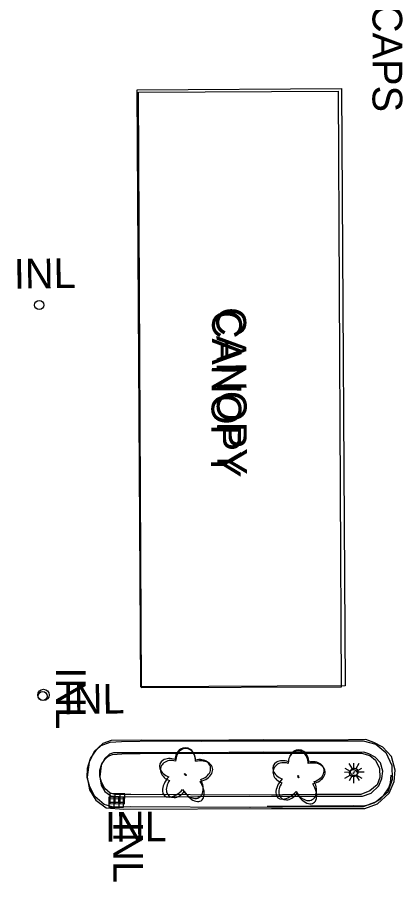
# Model space of a CAD drawing. Extents: x 588843 to 2552415, y 180129 to 269402.
# Drawn here: x 594553.9 to 594631.7, y 184867.6 to 185042.3 of the extents above; entities that cross this region are included whole.
import ezdxf

# ---------------------------------------------------------------- set-up
doc = ezdxf.new("R2010")
doc.units = 0
for name, color, linetype in [('Default', 7, 'Continuous'), ('E_BLD_HvyDash', 7, 'Continuous'), ('E_BLD_Text', 7, 'Continuous'), ('E_DRN', 7, 'Continuous'), ('E_DRN_Text', 7, 'Continuous'), ('E_DWY', 7, 'Continuous'), ('E_LAND_Vegetation', 7, 'Continuous'), ('E_LTG', 7, 'Continuous'), ('E_MISCPROP_Text', 7, 'Continuous'), ('E_RDWY_C_and_G', 7, 'Continuous')]:
    doc.layers.add(name, color=color, linetype=linetype)

# ---------------------------------------------------------------- blocks, each defined once
blk = doc.blocks.new('CANOPY')
at = {"layer": 'E_BLD_Text'}
blk.add_text('CANOPY', height=12, dxfattribs=at).set_placement((-32.52, -6))
blk = doc.blocks.new('FILT_5')
at = {"layer": 'E_MISCPROP_Text'}
blk.add_text('FILLER CAPS', height=12, dxfattribs=at).set_placement((10, -6))
blk = doc.blocks.new('INLT_51')
at = {"layer": 'E_DRN_Text'}
blk.add_text('INL', height=12, dxfattribs=at).set_placement((-11.03, -6))
blk = doc.blocks.new('DTRE')
at = {"layer": 'Default'}
blk.add_circle((-0.18, 0), 0.183, dxfattribs=at)
for centre, major_axis, ratio in [((-1.87, 5.32), (1.36, -4.98), 0.782863), ((4.06, 2.74), (-5.27, -2.93), 0.691916), ((-5.87, 0.15), (4.93, -0.12), 0.832022), ((3.54, -3.71), (-5.01, 4.58), 0.560249), ((-2.49, -5.24), (1.8, 4.86), 0.716896)]:
    blk.add_ellipse(centre, major_axis=major_axis, ratio=ratio, start_param=1.570796, end_param=4.712389, dxfattribs=at)
blk = doc.blocks.new('INLO')
at = {"layer": 'E_DRN'}
for p, q in [((2, -4), (2, 0)), ((4, -4), (4, 0)), ((6, -2), (0, -2))]:
    blk.add_line(p, q, dxfattribs=at)
blk.add_lwpolyline([(0, -4), (6, -4), (6, 0), (0, 0), (0, -4)], close=True, dxfattribs=at)
blk = doc.blocks.new('LPOL')
at = {"layer": 'Default'}
for p, q in [((-4, 0), (-1.5, 0)), ((-0.75, 1.3), (-2, 3.46)), ((0.75, 1.3), (2, 3.46)), ((1.5, 0), (4, 0)), ((-2, -3.46), (-0.75, -1.3)), ((2, -3.46), (0.75, -1.3))]:
    blk.add_line(p, q, dxfattribs=at)
for radius in [1.5, 1.5, 1.5, 0.125]:
    blk.add_circle((0, 0), radius, dxfattribs=at)
blk = doc.blocks.new('INLT_24_2')
at = {"layer": 'E_DRN_Text'}
blk.add_text('INL', height=39.37, dxfattribs=at).set_placement((-36.2, -19.7))
blk = doc.blocks.new('LPOL_4')
at = {"layer": 'E_LTG'}
for p, q in [((-13.1, 0), (-4.9, 0)), ((-2.5, 4.3), (-6.6, 11.4)), ((2.5, 4.3), (6.6, 11.4)), ((4.9, 0), (13.1, 0)), ((-6.6, -11.4), (-2.5, -4.3)), ((6.6, -11.4), (2.5, -4.3))]:
    blk.add_line(p, q, dxfattribs=at)
for radius in [4.92, 4.92, 4.92, 0.41]:
    blk.add_circle((0, 0), radius, dxfattribs=at)
blk = doc.blocks.new('DTRE_4')
at = {"layer": 'E_LAND_Vegetation'}
blk.add_circle((-0.6, 0), 0.601, dxfattribs=at)
for centre, major_axis, ratio in [((-6.1, 17.5), (4.5, -16.3), 0.782863), ((13.3, 9), (-17.3, -9.6), 0.691916), ((-19.3, 0.5), (16.2, -0.4), 0.832022), ((11.6, -12.2), (-16.4, 15), 0.560249), ((-8.2, -17.2), (5.9, 15.9), 0.716896)]:
    blk.add_ellipse(centre, major_axis=major_axis, ratio=ratio, start_param=1.570796, end_param=4.712389, dxfattribs=at)
blk = doc.blocks.new('INLO_3')
at = {"layer": 'E_DRN'}
for p, q in [((6.6, -13.1), (6.6, 0)), ((13.1, -13.1), (13.1, 0)), ((19.7, -6.6), (0, -6.6))]:
    blk.add_line(p, q, dxfattribs=at)
blk.add_lwpolyline([(0, -13.1), (19.7, -13.1), (19.7, 0), (0, 0)], close=True, dxfattribs=at)
blk = doc.blocks.new('INLT_38_1')
at = {"layer": 'E_DRN_Text'}
blk.add_text('INL', height=39.37, dxfattribs=at).set_placement((-36.2, -19.7))
blk = doc.blocks.new('CANOPY_1')
at = {"layer": 'E_BLD_Text'}
blk.add_text('CANOPY', height=39.37, dxfattribs=at).set_placement((-106.7, -19.7))

msp = doc.modelspace()

# ---------------------------------------------------------------- linework, layer by layer
at = {"layer": 'E_BLD_HvyDash'}
for points in [[(594578.83, 184906.96), (594578.09, 185027.64), (594619.31, 185027.89), (594620.06, 184907.21), (594578.83, 184906.96)], [(594618.65, 185027.36), (594619.22, 184906.94), (594578.92, 184906.75), (594578.34, 185027.17)]]:
    msp.add_lwpolyline(points, close=True, dxfattribs=at)
at = {"layer": 'E_DRN'}
for centre, radius in [((594558.28, 184984.13), 0.935), ((594559.14, 184905.34), 1.15), ((594558.99, 184905.11), 0.908)]:
    msp.add_circle(centre, radius, dxfattribs=at)
at = {"layer": 'E_DWY'}
for points in [[(594603.5, 184896.29), (594589.55, 184896.16), (594578.96, 184896.18), (594572.84, 184896.16), (594571.11, 184895.54), (594569.4, 184893.92), (594568.37, 184891.79), (594567.96, 184888.72), (594568.42, 184886.19), (594569.68, 184884.11), (594571.83, 184882.53), (594575.35, 184882.24), (594605.17, 184882.38), (594624.02, 184882.38), (594626.6, 184883.36), (594628.94, 184885.48), (594629.91, 184887.86), (594630.17, 184890.14), (594629.41, 184892.88), (594627.65, 184894.77), (594625.83, 184895.73), (594624.22, 184896.32), (594617.13, 184896.23), (594604.56, 184896.23), (594603.5, 184896.29)], [(594603.52, 184893.79), (594589.55, 184893.66), (594578.96, 184893.68), (594573.28, 184893.66), (594572.45, 184893.37), (594571.45, 184892.42), (594570.79, 184891.06), (594570.49, 184888.77), (594570.79, 184887.09), (594571.56, 184885.83), (594572.74, 184884.96), (594575.44, 184884.74), (594605.16, 184884.88), (594623.57, 184884.88), (594625.27, 184885.53), (594626.84, 184886.95), (594627.47, 184888.49), (594627.63, 184889.94), (594627.17, 184891.63), (594626.11, 184892.75), (594624.81, 184893.44), (594623.79, 184893.81), (594617.15, 184893.73), (594604.56, 184893.73), (594603.52, 184893.79)]]:
    msp.add_lwpolyline(points, close=True, dxfattribs=at)
for points in [[(594600.82, 184882.59), (594576.8, 184882.71), (594573.28, 184882.69), (594571.37, 184883.24), (594569.5, 184884.85), (594568.53, 184886.81), (594567.99, 184888.63), (594568.06, 184890.56), (594568.61, 184892.51), (594569.86, 184894.25), (594570.82, 184895.15), (594572.58, 184895.82), (594574.88, 184895.91), (594582.35, 184896.05), (594591.14, 184895.99), (594596.57, 184896.07)], [(594596.6, 184896.07), (594620.24, 184896.06), (594623.67, 184896.1), (594626.22, 184895.37), (594628.23, 184893.73), (594629.44, 184891.11), (594629.56, 184888.27), (594628.64, 184885.67), (594626.31, 184883.75), (594623.66, 184882.74), (594613.99, 184882.72), (594600.86, 184882.59)], [(594600.83, 184885.09), (594576.8, 184885.21), (594573.63, 184885.2), (594572.59, 184885.49), (594571.52, 184886.41), (594570.87, 184887.72), (594570.5, 184888.96), (594570.55, 184890.17), (594570.9, 184891.4), (594571.75, 184892.59), (594572.17, 184892.98), (594573.09, 184893.34), (594574.96, 184893.42), (594582.37, 184893.55), (594591.15, 184893.49), (594596.6, 184893.57)], [(594596.6, 184893.57), (594620.25, 184893.56), (594623.34, 184893.6), (594625.04, 184893.11), (594626.2, 184892.16), (594626.96, 184890.51), (594627.04, 184888.65), (594626.51, 184887.16), (594625.04, 184885.94), (594623.2, 184885.24), (594613.98, 184885.22), (594600.83, 184885.09)]]:
    msp.add_lwpolyline(points, dxfattribs=at)
at = {"layer": 'E_RDWY_C_and_G'}
msp.add_lwpolyline([(594604.3, 184882.86), (594621.75, 184883.03), (594622.62, 184882.91), (594622.62, 184882.91), (594623.17, 184882.91), (594623.17, 184882.91), (594624.01, 184883.02), (594624.01, 184883.02), (594624.7, 184883.16), (594624.7, 184883.16), (594625.85, 184883.57), (594625.85, 184883.57), (594627.17, 184884.38), (594627.17, 184884.38), (594627.86, 184885.06), (594627.86, 184885.06), (594628.85, 184886.58), (594628.85, 184886.58), (594629.22, 184887.6), (594629.22, 184887.6), (594629.34, 184889.12), (594629.34, 184889.12)], dxfattribs=at)

# ---------------------------------------------------------------- block references
at = {"layer": 'E_BLD_Text'}
for name, p, xscale, yscale, rotation in [('CANOPY_1', (594596.1, 184966.9), 0.1524003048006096, 0.15240030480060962, -90.43557905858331), ('CANOPY', (594597.13, 184967.45), 0.49999999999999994, 0.4999999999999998, -89.6710262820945)]:
    msp.add_blockref(name, p, dxfattribs=dict(at, xscale=xscale, yscale=yscale, rotation=rotation))
at = {"layer": 'E_DRN'}
for name, p, xscale, yscale, rotation in [('INLO_3', (594575.33, 184882.7), 0.15240030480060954, 0.1524003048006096, -179.79195523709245), ('INLO', (594575.53, 184883.36), 0.5000000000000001, 0.5000000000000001, 179.18187993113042)]:
    msp.add_blockref(name, p, dxfattribs=dict(at, xscale=xscale, yscale=yscale, rotation=rotation))
at = {"layer": 'E_DRN_Text'}
for name, p, xscale, yscale, rotation in [('INLT_24_2', (594558.67, 184990.51), 0.15240030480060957, 0.15240030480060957, 0.8014450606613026), ('INLT_51', (594564.66, 184905.39), 0.5, 0.5, -89.98949477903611), ('INLT_24_2', (594568.55, 184904.52), 0.15240030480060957, 0.15240030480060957, 0.8014450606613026), ('INLT_38_1', (594577.06, 184878.73), 0.15240030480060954, 0.1524003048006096, 0.2080447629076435), ('INLT_51', (594576.24, 184874.31), 0.5, 0.5, -89.98949477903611)]:
    msp.add_blockref(name, p, dxfattribs=dict(at, xscale=xscale, yscale=yscale, rotation=rotation))
at = {"layer": 'E_LAND_Vegetation'}
for name, p, xscale, yscale, rotation in [('DTRE_4', (594588, 184889.13), 0.1524003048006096, 0.1524003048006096, -15.969778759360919), ('DTRE', (594587.69, 184889.28), 0.5, 0.5, -89.98949477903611), ('DTRE_4', (594610.71, 184888.67), 0.1524003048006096, 0.1524003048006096, -15.969778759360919), ('DTRE', (594610.58, 184888.86), 0.5, 0.5, -89.98949477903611)]:
    msp.add_blockref(name, p, dxfattribs=dict(at, xscale=xscale, yscale=yscale, rotation=rotation))
at = {"layer": 'E_LTG'}
for name, p, xscale, yscale, rotation in [('LPOL_4', (594621.9, 184889.79), 0.15240030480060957, 0.15240030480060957, 0.8014450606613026), ('LPOL', (594621.7, 184889.54), 0.5, 0.5, -89.98949477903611)]:
    msp.add_blockref(name, p, dxfattribs=dict(at, xscale=xscale, yscale=yscale, rotation=rotation))
at = {"layer": 'E_MISCPROP_Text', "xscale": 0.5, "yscale": 0.5, "rotation": -89.98949477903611}
msp.add_blockref('FILT_5', (594628.56, 185079.4), dxfattribs=at)

doc.saveas('drawing.dxf')
